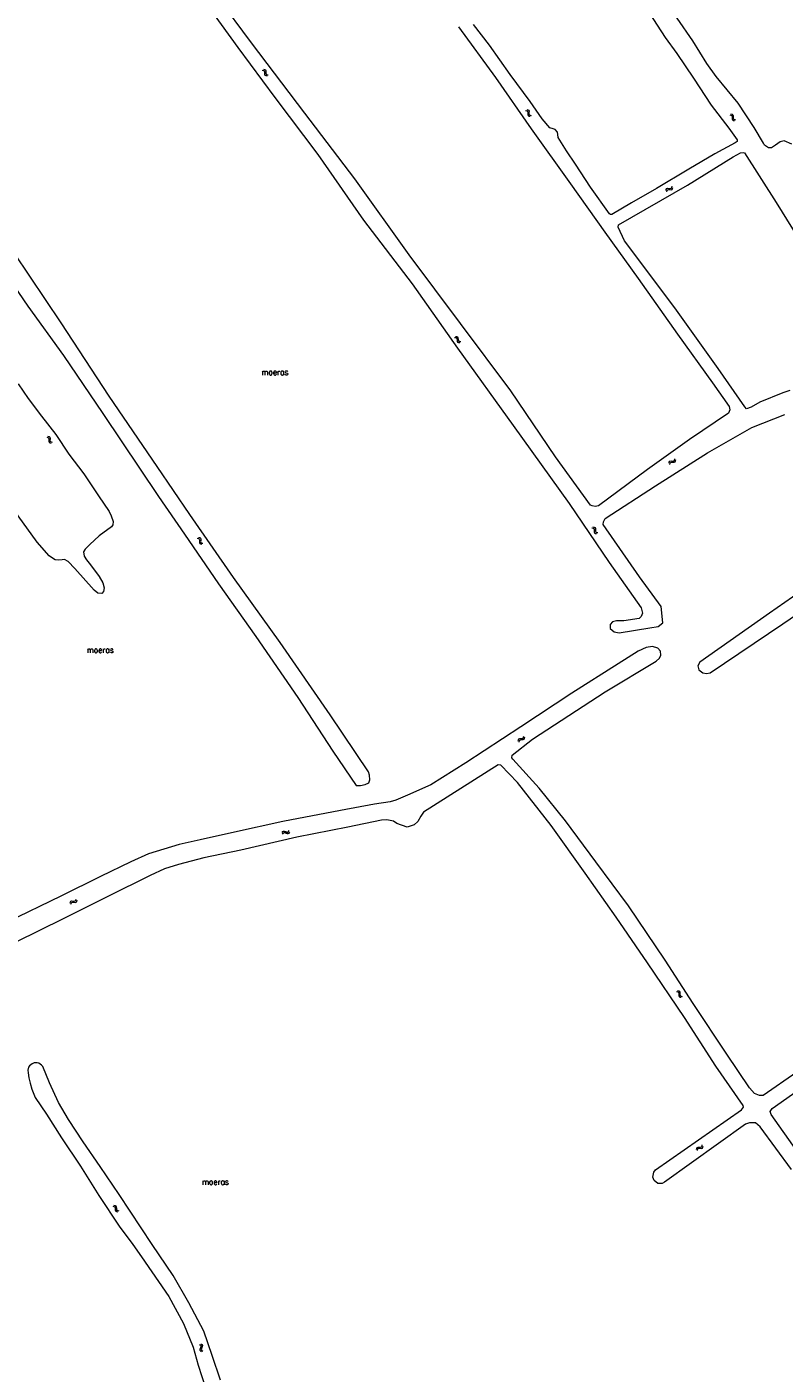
# Model space of a CAD drawing. Header units: metres. Extents: x 189705 to 199106, y 581686 to 588448.
# Tile 300 of 555: x 195170 to 195425, y 585536 to 585990. Entities that reach past the tile are written whole.
import ezdxf

# ---------------------------------------------------------------- set-up
doc = ezdxf.new("R2010")
doc.units = ezdxf.units.M
doc.layers.add('B-WA-OG-GBKN-G', color=7, linetype='Continuous', lineweight=18)
doc.styles.add('Style-STANDARD', font='STANDARD.shx')

msp = doc.modelspace()

# ---------------------------------------------------------------- linework, layer by layer
at = {"layer": 'B-WA-OG-GBKN-G'}
for p, q in [((195249.54, 585975.428), (195249.942, 585975.36)), ((195249.921, 585975.747), (195250.323, 585975.682)), ((195249.942, 585975.36), (195250.224, 585975.192)), ((195250.224, 585975.192), (195250.342, 585974.888)), ((195250.323, 585975.682), (195250.606, 585975.516)), ((195250.342, 585974.888), (195250.347, 585974.473)), ((195250.347, 585974.473), (195250.343, 585974.065)), ((195250.343, 585974.065), (195250.46, 585973.757)), ((195250.606, 585975.516), (195250.728, 585975.2)), ((195250.728, 585975.2), (195250.726, 585974.794)), ((195250.726, 585974.794), (195250.726, 585974.385)), ((195250.726, 585974.385), (195250.842, 585974.077)), ((195250.842, 585974.077), (195251.13, 585973.904)), ((195250.46, 585973.757), (195250.749, 585973.585)), ((195250.749, 585973.585), (195251.153, 585973.518)), ((195251.13, 585973.904), (195251.534, 585973.837)), ((195338.272, 585961.848), (195338.671, 585961.764)), ((195338.664, 585962.152), (195339.064, 585962.071)), ((195338.671, 585961.764), (195338.946, 585961.585)), ((195338.946, 585961.585), (195339.053, 585961.277)), ((195339.041, 585960.862), (195339.022, 585960.455)), ((195339.022, 585960.455), (195339.127, 585960.143)), ((195339.053, 585961.277), (195339.041, 585960.862)), ((195339.064, 585962.071), (195339.339, 585961.895)), ((195339.339, 585961.895), (195339.45, 585961.575)), ((195339.433, 585961.168), (195339.416, 585960.76)), ((195339.416, 585960.76), (195339.521, 585960.448)), ((195339.45, 585961.575), (195339.433, 585961.168)), ((195339.521, 585960.448), (195339.802, 585960.264)), ((195407.111, 585960.37), (195407.511, 585960.293)), ((195407.499, 585960.68), (195407.899, 585960.605)), ((195407.899, 585960.605), (195408.178, 585960.433)), ((195408.178, 585960.433), (195408.293, 585960.114)), ((195339.127, 585960.143), (195339.41, 585959.96)), ((195339.41, 585959.96), (195339.81, 585959.877)), ((195339.802, 585960.264), (195340.203, 585960.181)), ((195407.511, 585960.293), (195407.788, 585960.118)), ((195407.788, 585960.118), (195407.9, 585959.811)), ((195407.894, 585959.396), (195407.881, 585958.989)), ((195407.881, 585958.989), (195407.99, 585958.678)), ((195407.9, 585959.811), (195407.894, 585959.396)), ((195407.99, 585958.678), (195408.276, 585958.499)), ((195408.281, 585959.708), (195408.271, 585959.3)), ((195408.271, 585959.3), (195408.38, 585958.989)), ((195408.276, 585958.499), (195408.677, 585958.422)), ((195408.293, 585960.114), (195408.281, 585959.708)), ((195408.38, 585958.989), (195408.664, 585958.809)), ((195408.664, 585958.809), (195409.066, 585958.732)), ((195385.621, 585934.862), (195385.721, 585935.257)), ((195385.721, 585935.257), (195385.911, 585935.524)), ((195385.905, 585934.455), (195386.009, 585934.849)), ((195385.911, 585935.524), (195386.236, 585935.618)), ((195386.009, 585934.849), (195386.201, 585935.115)), ((195386.201, 585935.115), (195386.514, 585935.207)), ((195386.236, 585935.618), (195386.641, 585935.581)), ((195386.514, 585935.207), (195386.928, 585935.174)), ((195386.641, 585935.581), (195387.048, 585935.544)), ((195386.928, 585935.174), (195387.334, 585935.135)), ((195387.048, 585935.544), (195387.365, 585935.633)), ((195387.334, 585935.135), (195387.651, 585935.224)), ((195387.365, 585935.633), (195387.563, 585935.905)), ((195387.563, 585935.905), (195387.665, 585936.301)), ((195387.651, 585935.224), (195387.848, 585935.498)), ((195387.848, 585935.498), (195387.95, 585935.894)), ((195314.295, 585885.317), (195314.701, 585885.294)), ((195314.637, 585885.676), (195315.044, 585885.656)), ((195314.701, 585885.294), (195315, 585885.158)), ((195315, 585885.158), (195315.152, 585884.869)), ((195315.044, 585885.656), (195315.343, 585885.523)), ((195315.152, 585884.869), (195315.202, 585884.458)), ((195315.202, 585884.458), (195315.244, 585884.052)), ((195315.244, 585884.052), (195315.394, 585883.759)), ((195315.343, 585885.523), (195315.5, 585885.223)), ((195315.394, 585883.759), (195315.702, 585883.62)), ((195315.5, 585885.223), (195315.544, 585884.818)), ((195315.544, 585884.818), (195315.589, 585884.412)), ((195315.589, 585884.412), (195315.739, 585884.12)), ((195315.702, 585883.62), (195316.11, 585883.598)), ((195315.739, 585884.12), (195316.045, 585883.979)), ((195316.045, 585883.979), (195316.453, 585883.958)), ((195176.892, 585851.774), (195177.288, 585851.677)), ((195177.288, 585851.677), (195177.557, 585851.489)), ((195177.295, 585852.065), (195177.691, 585851.971)), ((195177.557, 585851.489), (195177.653, 585851.177)), ((195177.691, 585851.971), (195177.961, 585851.785)), ((195177.961, 585851.785), (195178.06, 585851.461)), ((195178.06, 585851.461), (195178.029, 585851.056)), ((195177.628, 585850.763), (195177.595, 585850.357)), ((195177.595, 585850.357), (195177.689, 585850.041)), ((195177.653, 585851.177), (195177.628, 585850.763)), ((195177.689, 585850.041), (195177.966, 585849.848)), ((195177.966, 585849.848), (195178.363, 585849.753)), ((195178.029, 585851.056), (195177.999, 585850.648)), ((195177.999, 585850.648), (195178.093, 585850.333)), ((195178.093, 585850.333), (195178.368, 585850.139)), ((195178.368, 585850.139), (195178.766, 585850.043)), ((195386.65, 585842.928), (195386.729, 585843.328)), ((195386.729, 585843.328), (195386.904, 585843.604)), ((195386.904, 585843.604), (195387.224, 585843.716)), ((195386.956, 585842.537), (195387.038, 585842.936)), ((195387.038, 585842.936), (195387.216, 585843.212)), ((195387.216, 585843.212), (195387.523, 585843.319)), ((195387.224, 585843.716), (195387.631, 585843.7)), ((195387.523, 585843.319), (195387.938, 585843.309)), ((195387.631, 585843.7), (195388.039, 585843.685)), ((195387.938, 585843.309), (195388.346, 585843.292)), ((195388.039, 585843.685), (195388.351, 585843.791)), ((195388.346, 585843.292), (195388.657, 585843.398)), ((195388.351, 585843.791), (195388.534, 585844.073)), ((195388.534, 585844.073), (195388.615, 585844.474)), ((195388.657, 585843.398), (195388.84, 585843.681)), ((195388.84, 585843.681), (195388.921, 585844.082)), ((195360.624, 585821.16), (195361.025, 585821.088)), ((195361.008, 585821.475), (195361.41, 585821.406)), ((195361.025, 585821.088), (195361.306, 585820.917)), ((195361.306, 585820.917), (195361.421, 585820.612)), ((195361.41, 585821.406), (195361.69, 585821.237)), ((195361.421, 585820.197), (195361.413, 585819.789)), ((195361.413, 585819.789), (195361.527, 585819.48)), ((195361.421, 585820.612), (195361.421, 585820.197)), ((195361.69, 585821.237), (195361.81, 585820.92)), ((195361.804, 585820.514), (195361.799, 585820.105)), ((195361.799, 585820.105), (195361.912, 585819.796)), ((195361.81, 585820.92), (195361.804, 585820.514)), ((195361.912, 585819.796), (195362.199, 585819.62)), ((195227.657, 585817.657), (195228.054, 585817.568)), ((195228.054, 585817.955), (195228.452, 585817.869)), ((195228.054, 585817.568), (195228.327, 585817.385)), ((195228.327, 585817.385), (195228.429, 585817.075)), ((195228.411, 585816.66), (195228.386, 585816.253)), ((195228.386, 585816.253), (195228.486, 585815.94)), ((195228.429, 585817.075), (195228.411, 585816.66)), ((195228.452, 585817.869), (195228.725, 585817.688)), ((195228.486, 585815.94), (195228.766, 585815.752)), ((195228.725, 585817.688), (195228.831, 585817.367)), ((195228.766, 585815.752), (195229.166, 585815.664)), ((195228.807, 585816.96), (195228.785, 585816.553)), ((195228.785, 585816.553), (195228.885, 585816.239)), ((195228.831, 585817.367), (195228.807, 585816.96)), ((195228.885, 585816.239), (195229.164, 585816.05)), ((195229.164, 585816.05), (195229.563, 585815.962)), ((195361.527, 585819.48), (195361.815, 585819.305)), ((195361.815, 585819.305), (195362.218, 585819.234)), ((195362.199, 585819.62), (195362.601, 585819.549)), ((195335.817, 585749.308), (195335.867, 585749.713)), ((195335.867, 585749.713), (195336.021, 585750.001)), ((195336.021, 585750.001), (195336.332, 585750.136)), ((195336.151, 585748.94), (195336.203, 585749.345)), ((195336.203, 585749.345), (195336.361, 585749.633)), ((195336.332, 585750.136), (195336.739, 585750.15)), ((195336.361, 585749.633), (195336.66, 585749.763)), ((195336.66, 585749.763), (195337.074, 585749.783)), ((195336.739, 585750.15), (195337.147, 585750.166)), ((195337.074, 585749.783), (195337.482, 585749.796)), ((195337.147, 585750.166), (195337.45, 585750.294)), ((195337.45, 585750.294), (195337.612, 585750.589)), ((195337.482, 585749.796), (195337.785, 585749.924)), ((195337.612, 585750.589), (195337.663, 585750.994)), ((195337.785, 585749.924), (195337.946, 585750.221)), ((195337.946, 585750.221), (195337.997, 585750.626)), ((195256.252, 585718.446), (195256.478, 585718.785)), ((195256.385, 585717.967), (195256.613, 585718.305)), ((195256.478, 585718.785), (195256.746, 585718.973)), ((195256.613, 585718.305), (195256.883, 585718.491)), ((195256.746, 585718.973), (195257.084, 585718.954)), ((195256.883, 585718.491), (195257.209, 585718.473)), ((195257.084, 585718.954), (195257.454, 585718.784)), ((195257.209, 585718.473), (195257.588, 585718.305)), ((195257.454, 585718.784), (195257.825, 585718.614)), ((195257.588, 585718.305), (195257.958, 585718.133)), ((195257.825, 585718.614), (195258.153, 585718.592)), ((195257.958, 585718.133), (195258.286, 585718.112)), ((195258.153, 585718.592), (195258.431, 585718.783)), ((195258.286, 585718.112), (195258.563, 585718.304)), ((195258.431, 585718.783), (195258.659, 585719.122)), ((195258.563, 585718.304), (195258.791, 585718.643)), ((195184.748, 585694.71), (195184.867, 585695.1)), ((195184.867, 585695.1), (195185.069, 585695.357)), ((195185.012, 585694.29), (195185.134, 585694.679)), ((195185.069, 585695.357), (195185.398, 585695.436)), ((195185.134, 585694.679), (195185.339, 585694.935)), ((195185.339, 585694.935), (195185.656, 585695.012)), ((195185.398, 585695.436), (195185.801, 585695.379)), ((195185.656, 585695.012), (195186.067, 585694.96)), ((195185.801, 585695.379), (195186.206, 585695.324)), ((195186.067, 585694.96), (195186.471, 585694.902)), ((195186.206, 585695.324), (195186.526, 585695.398)), ((195186.471, 585694.902), (195186.792, 585694.975)), ((195186.526, 585695.398), (195186.737, 585695.66)), ((195186.737, 585695.66), (195186.858, 585696.05)), ((195186.792, 585694.975), (195187.002, 585695.239)), ((195187.002, 585695.239), (195187.123, 585695.63)), ((195389.145, 585664.894), (195389.546, 585664.818)), ((195389.533, 585665.205), (195389.933, 585665.132)), ((195389.546, 585664.818), (195389.824, 585664.644)), ((195389.824, 585664.644), (195389.936, 585664.338)), ((195389.932, 585663.923), (195389.921, 585663.515)), ((195389.921, 585663.515), (195390.031, 585663.205)), ((195389.936, 585664.338), (195389.932, 585663.923)), ((195389.933, 585665.132), (195390.212, 585664.961)), ((195390.031, 585663.205), (195390.317, 585663.027)), ((195390.212, 585664.961), (195390.328, 585664.642)), ((195390.318, 585664.236), (195390.309, 585663.827)), ((195390.309, 585663.827), (195390.42, 585663.517)), ((195390.317, 585663.027), (195390.719, 585662.952)), ((195390.328, 585664.642), (195390.318, 585664.236)), ((195390.42, 585663.517), (195390.704, 585663.338)), ((195390.704, 585663.338), (195391.106, 585663.263)), ((195395.875, 585611.676), (195395.957, 585612.075)), ((195395.957, 585612.075), (195396.133, 585612.35)), ((195396.133, 585612.35), (195396.454, 585612.46)), ((195396.179, 585611.283), (195396.263, 585611.681)), ((195396.263, 585611.681), (195396.443, 585611.956)), ((195396.443, 585611.956), (195396.751, 585612.063)), ((195396.454, 585612.46), (195396.86, 585612.442)), ((195396.751, 585612.063), (195397.165, 585612.05)), ((195396.86, 585612.442), (195397.268, 585612.426)), ((195397.165, 585612.05), (195397.573, 585612.031)), ((195397.268, 585612.426), (195397.58, 585612.53)), ((195397.573, 585612.031), (195397.885, 585612.135)), ((195397.58, 585612.53), (195397.765, 585612.811)), ((195397.765, 585612.811), (195397.848, 585613.211)), ((195397.885, 585612.135), (195398.069, 585612.418)), ((195398.069, 585612.418), (195398.152, 585612.818)), ((195199.534, 585592.834), (195199.939, 585592.785)), ((195199.939, 585592.785), (195200.227, 585592.631)), ((195199.167, 585592.5), (195199.571, 585592.448)), ((195199.571, 585592.448), (195199.859, 585592.291)), ((195199.859, 585592.291), (195199.99, 585591.992)), ((195199.99, 585591.992), (195200.011, 585591.578)), ((195200.011, 585591.578), (195200.024, 585591.17)), ((195200.024, 585591.17), (195200.153, 585590.868)), ((195200.153, 585590.868), (195200.45, 585590.707)), ((195200.227, 585592.631), (195200.363, 585592.32)), ((195200.363, 585592.32), (195200.377, 585591.914)), ((195200.377, 585591.914), (195200.393, 585591.506)), ((195200.393, 585591.506), (195200.522, 585591.203)), ((195200.45, 585590.707), (195200.855, 585590.656)), ((195200.522, 585591.203), (195200.817, 585591.041)), ((195200.817, 585591.041), (195201.223, 585590.991)), ((195228.349, 585545.957), (195228.69, 585545.733)), ((195228.538, 585544.386), (195228.521, 585544.058)), ((195228.521, 585544.058), (195228.717, 585543.783)), ((195228.705, 585544.759), (195228.538, 585544.386)), ((195228.69, 585545.733), (195228.881, 585545.466)), ((195228.867, 585545.14), (195228.705, 585544.759)), ((195228.717, 585543.783), (195229.06, 585543.56)), ((195228.826, 585546.096), (195229.168, 585545.875)), ((195228.881, 585545.466), (195228.867, 585545.14)), ((195229.016, 585544.526), (195229, 585544.197)), ((195229, 585544.197), (195229.194, 585543.923)), ((195229.181, 585544.9), (195229.016, 585544.526)), ((195229.168, 585545.875), (195229.36, 585545.61)), ((195229.346, 585545.272), (195229.181, 585544.9)), ((195229.194, 585543.923), (195229.536, 585543.7)), ((195229.36, 585545.61), (195229.346, 585545.272))]:
    msp.add_line(p, q, dxfattribs=at)
at = {"layer": 'B-WA-OG-GBKN-G', "flags": 128}
for points in [[(195098.086, 585996.946), (195106.298, 585986.449), (195112.912, 585979.611), (195118.888, 585970.857), (195126.515, 585959.416), (195135.751, 585947.109), (195148.103, 585929.308), (195157.207, 585915.365), (195170.49, 585895.888), (195182.575, 585879.311), (195195.831, 585859.727), (195214.54, 585831.746), (195223.376, 585819.026)], [(195230.124, 585998.546), (195241.325, 585983.025), (195253.778, 585966.225), (195268.27, 585946.983), (195283.715, 585924.898), (195300.104, 585903.419), (195315.305, 585881.774), (195334.106, 585855.695), (195352.959, 585829.333), (195366.507, 585809.522), (195377.23, 585794.209), (195377.733, 585792.426), (195377.254, 585791.251), (195376.53, 585790.645), (195371.441, 585789.834), (195368.922, 585789.784), (195367.566, 585789.488), (195366.777, 585788.559), (195366.763, 585787.203), (195368.157, 585786.078), (195369.875, 585785.767), (195380.209, 585787.426), (195382.935, 585787.928), (195384.499, 585789.141), (195384.038, 585794.631), (195376.734, 585804.62), (195364.463, 585822.337), (195364.541, 585823.241), (195365.071, 585824.287), (195382.051, 585835.28), (195399.586, 585846.415), (195414.536, 585855.02), (195425.686, 585859.339)], [(195315.707, 585990.05), (195328.172, 585972.953), (195340.147, 585955.65), (195353.451, 585937.105), (195365.051, 585920.797), (195376.226, 585905.16), (195389.478, 585886.487), (195401.247, 585870.087), (195406.886, 585862.101), (195407.169, 585860.9), (195406.703, 585859.802), (195393.497, 585850.899), (195379.385, 585840.795), (195362.908, 585828.601), (195361.758, 585828.33), (195360.712, 585828.537), (195360.209, 585828.835), (195348.363, 585845.144), (195333.343, 585867.383), (195316.309, 585890.025), (195299.017, 585913.144), (195280.797, 585938.835), (195263.866, 585960.921), (195245.941, 585984.66), (195234.565, 586000)], [(195428.04, 585950.474), (195425.392, 585951.625), (195424.075, 585951.29), (195422.485, 585950.103), (195421.18, 585949.251), (195420.185, 585949.252), (195418.791, 585950.119), (195418.417, 585950.842), (195415.295, 585956.075), (195409.901, 585964.268), (195402.481, 585973.276), (195399.345, 585977.683), (195394.61, 585985.371), (195389.358, 585992.918), (195384.989, 586000)], [(195379.97, 585994.762), (195385.293, 585986.498), (195389.222, 585981.032), (195394.874, 585972.768), (195400.828, 585963.645), (195406.816, 585955.923), (195409.584, 585951.995), (195409.577, 585951.401), (195408.918, 585950.968), (195402.115, 585947.214), (195393.322, 585942.034), (195382.429, 585935.577), (195373.933, 585930.668), (195367.31, 585926.734), (195366.858, 585926.792), (195366.555, 585926.96), (195360.142, 585936.025), (195355.103, 585943.746), (195352.052, 585948.263), (195349.226, 585952.702), (195349.162, 585953.696), (195349.014, 585954.575), (195348.246, 585955.395), (195347.594, 585955.641), (195346.503, 585955.984), (195343.877, 585959.015), (195339.831, 585964.908), (195333.14, 585973.947), (195326.108, 585983.827), (195320.765, 585990.844)], [(195427.332, 585867.449), (195425.007, 585866.702), (195417.268, 585863.556), (195414.296, 585861.84), (195412.72, 585861.324), (195412.126, 585861.906), (195403.235, 585874.906), (195388.615, 585895.337), (195371.646, 585917.875), (195369.453, 585922.539), (195369.557, 585923.314), (195392.803, 585936.654), (195408.283, 585946.175), (195410.726, 585947.53), (195411.63, 585947.633), (195412.108, 585947.516), (195422.791, 585930.795), (195431.771, 585916.387)], [(195223.376, 585819.026), (195234.847, 585802.304), (195247.402, 585784.561), (195261.48, 585763.975), (195273.351, 585745.923), (195281.196, 585734.305), (195282.694, 585734.369), (195284.218, 585734.613), (195285.42, 585735.233), (195285.847, 585736.188), (195285.641, 585737.777), (195285.384, 585738.94), (195272.442, 585758.155), (195255.616, 585782.489), (195239.86, 585804.432), (195225.111, 585825.702), (195214.131, 585841.83), (195197.959, 585865.604), (195181.761, 585890.324), (195165.949, 585913.899)], [(195167.28, 585869.676), (195170.672, 585864.767), (195175.104, 585858.865), (195180.021, 585852.658), (195184.376, 585846.045), (195189.435, 585839.354), (195194.313, 585831.991), (195197.931, 585826.721), (195198.655, 585825.184), (195199.256, 585823.298), (195199.198, 585822.187), (195198.726, 585821.509), (195194.606, 585818.531), (195191.429, 585815.513), (195189.814, 585813.969), (195189.304, 585813.078), (195189.498, 585811.586), (195190.299, 585810.404)], [(195190.299, 585810.404), (195191.695, 585808.647), (195194.525, 585804.74), (195195.817, 585802.641), (195196.289, 585800.904), (195196.057, 585799.683), (195195.456, 585799.017), (195194.183, 585799.172), (195192.866, 585800.154), (195186.366, 585807.464), (195184.157, 585809.88), (195182.942, 585810.519), (195182.122, 585810.441), (195180.785, 585810.234), (195179.803, 585810.389), (195178.834, 585810.912), (195177.723, 585811.706), (195173.672, 585816.292), (195165.829, 585827.226)], [(195441.124, 585806.836), (195420.486, 585792.422), (195397.057, 585775.931), (195396.32, 585774.614), (195396.733, 585773.271), (195398.037, 585772.262), (195399.276, 585772.029), (195400.517, 585772.261), (195424.979, 585788.816), (195451.47, 585806.919)], [(195406.106, 585643.721), (195394.79, 585660.805), (195385.319, 585675.433), (195372.945, 585693.783), (195361.925, 585708.644), (195351.795, 585722.433), (195342.826, 585733.38), (195333.985, 585743.215), (195333.662, 585743.68), (195333.753, 585744.584), (195340.654, 585749.94), (195365.155, 585765.849), (195382.276, 585776.209), (195383.439, 585777.19), (195383.905, 585778.274), (195383.777, 585779.605), (195382.835, 585780.587), (195381.104, 585781.221), (195378.96, 585780.784), (195376.273, 585779.649), (195369.54, 585775.288), (195353.891, 585765.418), (195336.64, 585754.076), (195318.11, 585741.947), (195306.376, 585734.516), (195298.469, 585731.047), (195294.58, 585729.435), (195292.603, 585728.842), (195287.333, 585727.993), (195275.926, 585725.921), (195256.51, 585722.241), (195240.194, 585718.635), (195228.671, 585716.021), (195221.527, 585714.425), (195211.176, 585711.243), (195205.288, 585708.56), (195194.98, 585703.636), (195181.637, 585697.032), (195163.553, 585688.27)], [(195329.926, 585741.166), (195329.061, 585741.27), (195303.876, 585725.387), (195302.97, 585724.044), (195302.026, 585722.237), (195300.721, 585721.101), (195298.383, 585720.327), (195294.844, 585721.518), (195293.721, 585722.281), (195291.526, 585722.761), (195289.678, 585722.646), (195278.336, 585720.277), (195261.194, 585716.866), (195242.333, 585712.539), (195229.905, 585709.925), (195221.276, 585707.697), (195216.612, 585706.228), (195211.818, 585703.996), (195197.506, 585696.899), (195182.406, 585689.352), (195166.53, 585681.572)], [(195427.893, 585604.92), (195417.389, 585619.29), (195415.763, 585620.583), (195413.735, 585620.571), (195412.43, 585620.185), (195385.098, 585600.597), (195384.284, 585600.197), (195382.812, 585600.198), (195381.676, 585601.154), (195381.147, 585602.356), (195381.497, 585604.048), (195382.04, 585604.822), (195411.051, 585625.042), (195411.711, 585625.92), (195411.621, 585626.514), (195402.459, 585639.747), (195391.827, 585656.184), (195379.402, 585674.586), (195368.782, 585689.99), (195358.356, 585704.825), (195346.897, 585720.888), (195335.592, 585735.336), (195329.926, 585741.166)], [(195506.714, 585500), (195494.096, 585517.906), (195475.734, 585543.338), (195458.043, 585569.416), (195444.017, 585590.195), (195429.708, 585611.156), (195421.075, 585623.419), (195420.766, 585624.453), (195421.373, 585625.46), (195451.458, 585646.738), (195452.13, 585647.371), (195452.364, 585649.967), (195450.931, 585651.027), (195449.575, 585650.963), (195447.21, 585649.712), (195429.661, 585637.738), (195418.341, 585629.815), (195417.114, 585629.854), (195415.474, 585630.566), (195413.745, 585632.414), (195406.106, 585643.721)], [(195235.423, 585533.916), (195232.639, 585542.159), (195229.816, 585550.44), (195224.811, 585559.963), (195219.495, 585569.124), (195212.412, 585579.656), (195201.282, 585596.516), (195194.892, 585605.913), (195189.168, 585614.27), (195184.296, 585621.723), (195180.852, 585627.426), (195177.848, 585634.13), (195175.573, 585639.614), (195175.166, 585640.066), (195174.268, 585640.724), (195173.667, 585640.834), (195172.685, 585640.801), (195172.027, 585640.511), (195171.122, 585639.839), (195170.78, 585639.38), (195170.483, 585638.411), (195170.606, 585637.475), (195170.91, 585635.847), (195171.298, 585634.038), (195171.86, 585631.978), (195173.056, 585629.162), (195176.797, 585623.505), (195181.83, 585615.522), (195188.233, 585606.06), (195194.41, 585596.147), (195201.343, 585585.852), (195205.91, 585579.633), (195208.882, 585575.422), (195218.037, 585562.134), (195222.965, 585552.96), (195226.227, 585545.014), (195227.951, 585538.934), (195230.409, 585531.284)]]:
    msp.add_lwpolyline(points, dxfattribs=at)

# ---------------------------------------------------------------- texts
at = {"layer": 'B-WA-OG-GBKN-G', "style": 'Style-STANDARD'}
for p in [(195249.293, 585872.686), (195190.414, 585779.023), (195229.233, 585599.765)]:
    msp.add_text('moeras', height=2, dxfattribs=at).set_placement(p)

doc.saveas('drawing.dxf')
